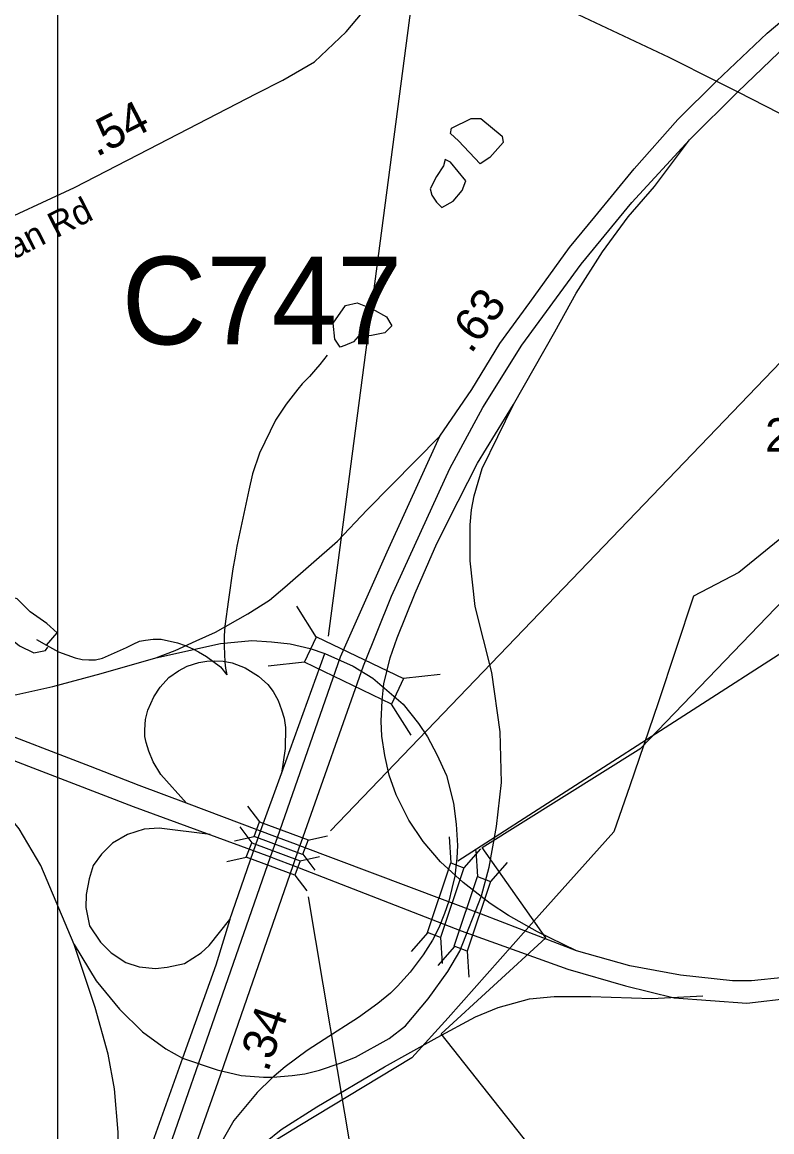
# Model space of a CAD drawing. Extents: x 1662474 to 1856135, y 779280 to 917889.
# Drawn here: x 1730904 to 1733707, y 861645 to 865792 of the extents above; entities that cross this region are included whole.
import ezdxf

# ---------------------------------------------------------------- set-up
doc = ezdxf.new("R2010")
doc.units = 0
for name, color, linetype in [('Exist Boundary Political City Limit New', 7, 'Continuous'), ('Exist Hydrographic Misc Water Feature', 7, 'Continuous'), ('Exist Hydrographic Pond Under 1500 Sq Ft', 7, 'Continuous'), ('Exist Road Non-System Secondary Historical Abandoned Label', 7, 'Continuous'), ('Exist Road Non-System Type 51', 7, 'Continuous'), ('Exist Road Non-System Type 51 Label', 7, 'Continuous'), ('Exist Road Non-System Type 51 Number Label', 7, 'Continuous'), ('Exist Road Primary Interstate Divided Center Attributed', 7, 'Continuous'), ('Exist Road Primary Interstate Mileage Hundredths English Label', 7, 'Continuous'), ('Exist Road Primary Interstate Ramp 1 Lane Attributed', 7, 'Continuous'), ('Exist Road Primary Interstate Structure Standard Bridge CELL', 7, 'Continuous'), ('Exist Road Primary Interstate Structure Standard Bridge Number Label', 7, 'Continuous'), ('Exist Road Secondary Structure Culvert Number Label', 7, 'Continuous'), ('Exist Road Secondary Structure Standard Bridge CELL', 7, 'Continuous'), ('Exist Road Secondary Structure Standard Bridge Number Label', 7, 'Continuous'), ('Exist Road Secondary Type 51 Attributed', 7, 'Continuous'), ('Exist Road Secondary Type 51 Divided Attributed', 7, 'Continuous'), ('Exist Utilities Electrical Transmission Line', 7, 'Continuous'), ('Map Preparation Boundary City Limit Buffer Line', 7, 'Continuous'), ('Map Preparation Inset Cut Line', 7, 'Continuous')]:
    doc.layers.add(name, color=color, linetype=linetype)

msp = doc.modelspace()

# ---------------------------------------------------------------- linework, layer by layer
at = {"layer": 'Exist Boundary Political City Limit New'}
msp.add_lwpolyline([(1733130.6, 861176.5), (1732470.5, 862010.6), (1732861.4, 862369.6), (1732623.8, 862707.4), (1733217.5, 863079.2), (1733846.9, 863732.6), (1733755, 863818.2), (1734329.8, 864292.5), (1734714.6, 864615.9), (1734841.9, 864702.2), (1734844.2, 864685.5), (1735436.6, 864250.4), (1735473.2, 864227.2), (1735475.6, 864223.6), (1735477.5, 864220.9), (1735487.9, 864200.9), (1735480.4, 864095.8)], dxfattribs=at)
at = {"layer": 'Exist Hydrographic Misc Water Feature'}
for points in [[(1732044.8, 864548.2), (1732016.5, 864513.4), (1732000.5, 864494.1), (1731978, 864468.3), (1731951.5, 864440.9), (1731935.1, 864420.7), (1731891, 864365.1), (1731851.6, 864304.3), (1731791.8, 864180.8), (1731765.5, 864104.1), (1731751.4, 864042.9), (1731706.5, 863833.7), (1731700.1, 863796), (1731692.3, 863749.5), (1731675.9, 863634.2), (1731662.2, 863534.3), (1731659.7, 863498.2), (1731659.1, 863460.5), (1731662.4, 863400.5), (1731664, 863378.4), (1731669.1, 863352.7)], [(1730958, 863484.7), (1730994.9, 863464.2), (1731040.3, 863439.5), (1731102.2, 863416), (1731128.2, 863409.7), (1731153.9, 863409.2), (1731177.8, 863409.6), (1731204.1, 863414.8), (1731260.5, 863439.9), (1731294.7, 863455.6), (1731319.1, 863467.5), (1731343.1, 863479.2), (1731365.5, 863482.9), (1731393.4, 863486.4), (1731423.5, 863485.8), (1731485.2, 863473.1), (1731513.1, 863462.6), (1731542.8, 863449.7), (1731562.9, 863439.5), (1731592.7, 863421.6), (1731646, 863382.9), (1731669.1, 863352.7)]]:
    msp.add_lwpolyline(points, dxfattribs=at)
at = {"layer": 'Exist Hydrographic Pond Under 1500 Sq Ft'}
for points in [[(1732615.9, 865262.6), (1732536, 865349.1), (1732506, 865375.7), (1732509.4, 865395.7), (1732582.6, 865432.3), (1732619.2, 865432.3), (1732699.1, 865365.7), (1732702.4, 865342.4), (1732672.5, 865309.2), (1732652.5, 865285.9), (1732615.9, 865262.6)], [(1732562.6, 865199.4), (1732506, 865269.3), (1732486.1, 865279.2), (1732479.4, 865255.9), (1732452.8, 865216), (1732429.5, 865169.5), (1732436.2, 865146.2), (1732452.8, 865119.6), (1732472.8, 865099.6), (1732516, 865122.9), (1732549.3, 865162.8), (1732562.6, 865199.4)], [(1732093.4, 864577.3), (1732073.4, 864607.3), (1732066.7, 864667.2), (1732113.3, 864733.7), (1732156.6, 864743.7), (1732213.2, 864720.4), (1732266.4, 864690.4), (1732286.4, 864657.2), (1732259.8, 864630.6), (1732209.8, 864620.6), (1732159.9, 864617.3), (1732143.3, 864597.3), (1732110, 864584), (1732093.4, 864577.3)], [(1730652.1, 863753.5), (1730630.6, 863716.3), (1730661.4, 863663.6), (1730723, 863606.4), (1730811, 863527.2), (1730894.7, 863461.2), (1730947.5, 863434.8), (1730991.5, 863443.6), (1731000.3, 863456.8)], [(1730994.9, 863464.2), (1731035.5, 863509.6), (1730995.9, 863544.8), (1730934.3, 863588.8), (1730885.9, 863637.2), (1730828.6, 863654.8), (1730771.4, 863668), (1730727.4, 863698.7), (1730701, 863733.9), (1730652.1, 863753.5)]]:
    msp.add_lwpolyline(points, dxfattribs=at)
at = {"layer": 'Exist Road Non-System Type 51'}
msp.add_lwpolyline([(1729922.8, 864488.7), (1730000.3, 864587.3), (1730125.9, 864689.4), (1730207.9, 864744.9), (1730319.5, 864816.5), (1730402.7, 864859.8), (1730423.7, 864870.4), (1730770.4, 865022.6), (1731099.3, 865174.2), (1731377.1, 865317.4), (1731779.7, 865525.1), (1731879.2, 865575.3), (1731997.1, 865643.9), (1732115.8, 865756.5), (1732194.7, 865850.3), (1732219.4, 865904.2), (1732241.5, 866037.5)], dxfattribs=at)
at = {"layer": 'Exist Road Primary Interstate Divided Center Attributed'}
for points in [[(1733500, 865571.6), (1733689.6, 865751.2), (1733910.6, 865938.3), (1734031, 866033.8), (1734190.3, 866157.3), (1734325.6, 866258.8), (1734474.9, 866372.2)], [(1733579.3, 865531.4), (1733763.3, 865707.4), (1733960.4, 865882.6), (1734129.6, 866010), (1734530.6, 866326.5)], [(1731858.4, 862745.2), (1732093.7, 863420.3), (1732268.4, 863812.3), (1732465.5, 864244.6), (1732585.4, 864419.3), (1732690.6, 864591.8), (1732802.6, 864744.1), (1732950.5, 864950.1), (1733044.7, 865064.5), (1733192, 865243.6), (1733355.2, 865428.7), (1733500, 865571.6)], [(1733399, 865353.1), (1733579.3, 865531.4)], [(1731942.7, 862713.5), (1731947, 862726), (1732180, 863386.7), (1732285.2, 863646.6), (1732503.6, 864123.6), (1732626.8, 864352.1), (1732772.4, 864585.1), (1732994.1, 864887.4), (1733183.1, 865118.2), (1733399, 865353.1)], [(1731833.1, 862672.7), (1731858.4, 862745.2)], [(1731917.3, 862640.4), (1731942.7, 862713.5)], [(1731247.8, 860993.7), (1731833.1, 862672.7)], [(1731300.7, 860880.6), (1731328.8, 860961), (1731636.8, 861832.3), (1731917.3, 862640.4)]]:
    msp.add_lwpolyline(points, dxfattribs=at)
at = {"layer": 'Exist Road Primary Interstate Ramp 1 Lane Attributed'}
for p, q in [((1731873.4, 862983.6), (1732036.2, 863432.6)), ((1731795.4, 862768.3), (1731873.4, 862983.6)), ((1731768.4, 862689.9), (1731795.4, 862768.3)), ((1731681, 862438.7), (1731768.4, 862689.9))]:
    msp.add_line(p, q, dxfattribs=at)
for points in [[(1732740.7, 864363), (1732895.4, 864634.5), (1732976, 864779.8), (1733074.1, 864934.1), (1733169.6, 865064.5), (1733267.7, 865177.9), (1733399, 865353.1)], [(1731841.9, 861849.3), (1731913.1, 861855.7), (1731960.4, 861861.2), (1732016.1, 861875.6), (1732093.2, 861901.5), (1732150.8, 861924.1), (1732276.3, 861993.6), (1732336.7, 862040.6), (1732421.9, 862141.4), (1732495.8, 862244.4), (1732540.6, 862320.6), (1732621.2, 862526.6), (1732650.3, 862634.2), (1732677.2, 862786.5), (1732696.2, 862950), (1732691.8, 863140.4), (1732660.4, 863362.1), (1732597.7, 863608.5), (1732578.6, 863778.7), (1732578.6, 863913.1), (1732583.7, 863970.2), (1732593.6, 864021.9), (1732623.4, 864123.6), (1732740.7, 864363)], [(1732976.1, 862321.4), (1732831.2, 862392.7), (1732721.8, 862452.9), (1732653.6, 862497.7), (1732553.3, 862576.3), (1732468.7, 862653.4), (1732402.8, 862730.1), (1732349.5, 862809.2), (1732303, 862904.2), (1732276.6, 862978.4), (1732260, 863052), (1732248.8, 863123.7), (1732245.8, 863179.4), (1732249.5, 863257.6), (1732256, 863318.8), (1732280.1, 863416.8), (1732306, 863491.5), (1732373.9, 863658.7), (1732454.8, 863844.3), (1732533.7, 864001.5), (1732607.1, 864143.8), (1732740.7, 864363)], [(1731403.3, 863416.6), (1731475.7, 863443.6), (1731555.1, 863479.6), (1731626.6, 863512.5), (1731748, 863581.5), (1731828.9, 863632.4), (1731886.5, 863680.2), (1732083.6, 863852.6), (1732193.4, 863969.1), (1732465.5, 864244.6)], [(1731403.3, 863416.6), (1731645.7, 863469.6), (1731762.2, 863480.8), (1731836.1, 863476.3), (1731906.5, 863468.6), (1731980.7, 863451.6), (1732036.2, 863432.6), (1732141.6, 863384.9), (1732215, 863340.2), (1732328.9, 863243.4), (1732386.1, 863170.9), (1732419, 863121.4), (1732454.5, 863055.5), (1732490.2, 862976.9), (1732517.2, 862873.2), (1732527.2, 862794.8), (1732531.6, 862714.8), (1732529.2, 862667.9), (1732521.2, 862601), (1732510.7, 862554.5), (1732499.2, 862506.6), (1732483.2, 862461.1), (1732462.2, 862406.7), (1732438.3, 862360.6), (1732403, 862305.8), (1732354.7, 862242.2), (1732307.1, 862188.9), (1732281.7, 862163.4), (1732234, 862124.4), (1732161, 862072.5), (1732033.4, 861989.6), (1731969.5, 861948.6), (1731887.7, 861888.3), (1731837.1, 861845.2), (1731782.4, 861792), (1731695, 861686.7), (1731621.1, 861556.8)], [(1730253.7, 863355.3), (1730563.9, 863274.8), (1730680.5, 863265.8), (1730733.5, 863265.8), (1730788.9, 863268.3), (1730831.4, 863271.3), (1730884.2, 863279.2), (1731018.2, 863309.8), (1731199.5, 863357.7), (1731403.3, 863416.6)], [(1731518.4, 862873.3), (1731422.6, 862980.2), (1731394, 863027.2), (1731377.2, 863067.6), (1731367.7, 863099.5), (1731363.3, 863123), (1731363.3, 863147.6), (1731365.8, 863185.7), (1731373.6, 863221), (1731396.6, 863270.3), (1731420.1, 863307.2), (1731452, 863342.5), (1731489.2, 863368.3), (1731521.2, 863385.6), (1731564.3, 863399.1), (1731595.1, 863403.5), (1731623.1, 863405.2), (1731655.3, 863404.1), (1731688.9, 863397.9), (1731738.1, 863379.5), (1731787.4, 863348.1), (1731822.1, 863316.7), (1731842.3, 863290.4), (1731860.8, 863256.8), (1731874.2, 863222.7), (1731883.7, 863190.8), (1731888.2, 863156.6), (1731887.4, 863077.6), (1731873.4, 862983.6)], [(1731098.1, 862345.2), (1730973.8, 862640.9), (1730893.2, 862777.5), (1730812.5, 862876.1), (1730653.5, 863030.6), (1730420.6, 863207.6)], [(1731607.1, 862755.7), (1731416.7, 862780.3), (1731360.7, 862775.8), (1731298, 862755.7), (1731242, 862724.3), (1731201.1, 862682.9), (1731169.8, 862640.3), (1731154.1, 862591), (1731144, 862531.7), (1731141.8, 862483.5), (1731156.3, 862415.2), (1731196.7, 862353.6), (1731237, 862314.4), (1731291.9, 862277.5), (1731341.1, 862261.8), (1731402.7, 862255.1), (1731446.4, 862260.7), (1731511.4, 862274.1), (1731573, 862313.3), (1731603.2, 862341.3), (1731681, 862438.7)], [(1731681, 862438.7), (1731627.8, 862268.3), (1731503.9, 861920.7)], [(1731235.2, 861171.4), (1731251.5, 861337.3), (1731262.7, 861467.2), (1731262.7, 861644.1), (1731249.3, 861805.4), (1731225.8, 861935.3), (1731176.5, 862110), (1731098.1, 862345.2)], [(1731098.1, 862345.2), (1731181, 862208.6), (1731268.3, 862103.3), (1731353.5, 862018.2), (1731440.8, 861955.5), (1731503.9, 861920.7)], [(1731538.2, 861290.3), (1731643.5, 861442.6), (1731755.5, 861559), (1731872, 861653.1), (1732006.4, 861738.2), (1732258.3, 861888.3), (1732455.5, 861998), (1732598.8, 862074.2), (1732683.9, 862110), (1732800.4, 862141.4), (1732893.3, 862150.4), (1733030, 862150.4), (1733258.4, 862143.6), (1733448.8, 862152.6)], [(1731503.9, 861920.7), (1731366.1, 861537), (1731235.2, 861171.4)], [(1731503.9, 861920.7), (1731633.4, 861876.1), (1731722.4, 861854.9), (1731806.1, 861849.3), (1731841.9, 861849.3)]]:
    msp.add_lwpolyline(points, dxfattribs=at)
at = {"layer": 'Exist Road Primary Interstate Structure Standard Bridge CELL'}
for p, q in [((1732004.2, 863493), (1731930.7, 863609)), ((1731959.7, 863400.3), (1731823.3, 863385)), ((1732466.5, 863354.1), (1732330.1, 863338.8)), ((1732358.1, 863127.9), (1732284.6, 863243.9)), ((1732500.8, 862747.9), (1732506.7, 862650.7)), ((1732618.1, 862703.2), (1732555.9, 862632)), ((1732600.4, 862696.5), (1732606.2, 862599.3)), ((1732717.7, 862651.8), (1732655.5, 862580.5)), ((1732420.4, 862389.5), (1732358.2, 862318.3)), ((1732468.5, 862371.2), (1732474.4, 862274)), ((1732520, 862338.1), (1732457.8, 862266.8)), ((1732568.1, 862319.8), (1732574, 862222.6))]:
    msp.add_line(p, q, dxfattribs=at)
for points in [[(1732284.6, 863243.9), (1731959.5, 863399.8), (1732005, 863494.7), (1732330.1, 863338.8)], [(1732555.9, 862632), (1732468.7, 862371.1), (1732419.5, 862389.9), (1732506.7, 862650.7)], [(1732655.5, 862580.5), (1732568.3, 862319.7), (1732519.1, 862338.4), (1732606.2, 862599.3)]]:
    msp.add_lwpolyline(points, close=True, dxfattribs=at)
at = {"layer": 'Exist Road Primary Interstate Structure Standard Bridge Number Label'}
msp.add_line((1732532.8, 862657.7), (1734380.2, 863844.9), dxfattribs=at)
at = {"layer": 'Exist Road Secondary Structure Standard Bridge CELL'}
for p, q in [((1731746.5, 862862.1), (1731791.2, 862802.9)), ((1731717.5, 862784.4), (1731762.2, 862725.2)), ((1731698.5, 862732.8), (1731771.1, 862748.6)), ((1731972.7, 862735.5), (1732045.3, 862751.4)), ((1731953.1, 862682.5), (1731997.8, 862623.3)), ((1731669.5, 862655.1), (1731742.1, 862670.9)), ((1731943.7, 862657.8), (1732016.3, 862673.6)), ((1731924.1, 862604.7), (1731968.8, 862545.5))]:
    msp.add_line(p, q, dxfattribs=at)
for points in [[(1731791.2, 862802.9), (1731972.8, 862735.8), (1731952.7, 862681.5), (1731771.1, 862748.6)], [(1731762.2, 862725.2), (1731943.8, 862658), (1731923.7, 862603.7), (1731742.1, 862670.9)]]:
    msp.add_lwpolyline(points, close=True, dxfattribs=at)
at = {"layer": 'Exist Road Secondary Structure Standard Bridge Number Label'}
for p, q in [((1732048.9, 863497.3), (1732477, 866744.7)), ((1732056.3, 862769.6), (1734931.5, 865764.5)), ((1731973.4, 862523.4), (1732741.9, 857968.5))]:
    msp.add_line(p, q, dxfattribs=at)
at = {"layer": 'Exist Road Secondary Type 51 Attributed'}
for points in [[(1732961.9, 865831.2), (1733322, 865661.8), (1733500, 865571.6)], [(1733500, 865571.6), (1733579.3, 865531.4)], [(1733579.3, 865531.4), (1733733.4, 865453.3), (1733930.9, 865357.2), (1734053.5, 865310.5), (1734138.4, 865292), (1734248.5, 865275.1)]]:
    msp.add_lwpolyline(points, dxfattribs=at)
at = {"layer": 'Exist Road Secondary Type 51 Divided Attributed'}
for points in [[(1731159.5, 863009.8), (1730763.6, 863162.3), (1730459.1, 863279.5), (1730253.7, 863355.3)], [(1730856.5, 863039.5), (1731319.2, 862861.3), (1731833.1, 862672.7)], [(1731858.4, 862745.2), (1731518.4, 862873.3), (1731341.9, 862939.6), (1731159.5, 863009.8)], [(1731942.7, 862713.5), (1731930.1, 862718.2), (1731858.4, 862745.2)], [(1734601.1, 862447.4), (1734413.5, 862382.5), (1734151.2, 862298.9), (1734012.7, 862256.6), (1733905.1, 862234.1), (1733752.4, 862221.5), (1733631.5, 862209.7), (1733559.9, 862209.3), (1733364.9, 862230.8), (1733176.5, 862264.7), (1732976.1, 862321.4), (1732621.7, 862458.5), (1731942.7, 862713.5)], [(1731833.1, 862672.7), (1731851.7, 862665.8), (1731917.3, 862640.4)], [(1731917.3, 862640.4), (1732546, 862396.7), (1732944.6, 862252.8), (1733160.3, 862190.4), (1733341.8, 862145.9), (1733613.5, 862125.6), (1733784.6, 862146.3), (1733910.6, 862157.2), (1734218.5, 862232.9), (1734553.3, 862342.4), (1734994, 862506.4)]]:
    msp.add_lwpolyline(points, dxfattribs=at)
at = {"layer": 'Exist Utilities Electrical Transmission Line'}
msp.add_lwpolyline([(1738859.4, 866423.5), (1738410.5, 866226), (1738015.7, 866068.2), (1737522.8, 865868.7), (1736952.7, 865630.8), (1736725.7, 865532), (1736069.6, 865218.6), (1735859.7, 865050.8), (1735659.8, 864884.8), (1735216.9, 864843.4), (1735028.4, 864823.4), (1734752, 864622.2), (1734009.4, 864081.6), (1733583.4, 863735.9), (1733414.3, 863647.5), (1733282, 863248.8), (1733176.4, 862937.8), (1733116.7, 862766.4), (1732837, 862455.1), (1732496.6, 862070.5), (1732360.7, 861921.7), (1731941.7, 861668), (1731347.3, 861304.1)], dxfattribs=at)
at = {"layer": 'Map Preparation Boundary City Limit Buffer Line'}
msp.add_lwpolyline([(1733130.6, 861176.5), (1732470.5, 862010.6), (1732861.4, 862369.6), (1732623.8, 862707.4), (1733217.5, 863079.2), (1733846.9, 863732.6), (1733755, 863818.2), (1734329.8, 864292.5), (1734714.6, 864615.9), (1734841.9, 864702.2), (1734844.2, 864685.5), (1735436.6, 864250.4), (1735473.2, 864227.2), (1735475.6, 864223.6), (1735477.5, 864220.9), (1735487.9, 864200.9), (1735480.4, 864095.8)], dxfattribs=at)
at = {"layer": 'Map Preparation Inset Cut Line'}
for points in [[(1731035.7, 826588.1), (1668486.3, 826588.1), (1668486.3, 870408.9), (1731035.7, 870408.9)], [(1731035.7, 826588.1), (1793585.1, 826588.1), (1793585.1, 870408.9), (1731035.7, 870408.9)]]:
    msp.add_lwpolyline(points, close=True, dxfattribs=at)

# ---------------------------------------------------------------- texts
at = {"layer": 'Exist Road Non-System Secondary Historical Abandoned Label'}
msp.add_text('2197', height=125, dxfattribs=at).set_placement((1733681.8, 864186.9))
at = {"layer": 'Exist Road Non-System Type 51 Label'}
msp.add_text('Inman Rd', height=95, rotation=26.7799, dxfattribs=at).set_placement((1730684.6, 864809.3))
at = {"layer": 'Exist Road Non-System Type 51 Number Label'}
msp.add_text('.54', height=125, rotation=27.2704, dxfattribs=at).set_placement((1731182.6, 865287.4))
at = {"layer": 'Exist Road Primary Interstate Mileage Hundredths English Label'}
for s, rotation, p in [('.63', 53.6732, (1732582, 864549.5)), ('.34', 70.7806, (1731822.9, 861864.9))]:
    msp.add_text(s, height=125, rotation=rotation, dxfattribs=at).set_placement(p)
at = {"layer": 'Exist Road Secondary Structure Culvert Number Label'}
msp.add_text('C747', height=328.08, dxfattribs=at).set_placement((1731276.2, 864588))

doc.saveas('drawing.dxf')
